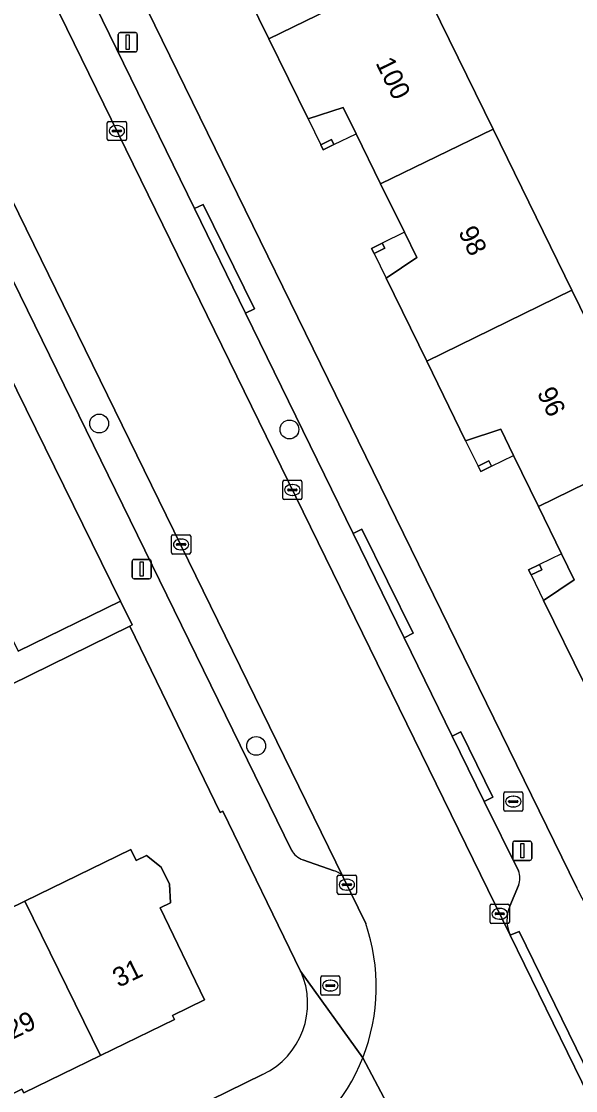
# Model space of a CAD drawing. Extents: x 160455 to 162082, y 388339 to 389736.
# Drawn here: x 161351.9 to 161380.7, y 388626.4 to 388681.9 of the extents above; entities that cross this region are included whole.
import ezdxf

# ---------------------------------------------------------------- set-up
doc = ezdxf.new("R2010")
doc.units = 0
for name, color, linetype in [('IMGEO_Boom', 7, 'Continuous'), ('IMGEO_Brandkraan', 7, 'Continuous'), ('IMGEO_Erf', 7, 'Continuous'), ('IMGEO_Kolk', 7, 'Continuous'), ('IMGEO_Lichtmast', 7, 'Continuous'), ('IMGEO_Muur', 7, 'Continuous'), ('IMGEO_Pand', 7, 'Continuous'), ('IMGEO_Pand_nummerreeks', 7, 'Continuous'), ('IMGEO_Pand_overbouw', 7, 'Continuous'), ('IMGEO_Parkeervlak_open', 7, 'Continuous'), ('IMGEO_Rijbaan_lokaal_gesloten', 7, 'Continuous'), ('IMGEO_Rioolput', 7, 'Continuous'), ('IMGEO_Voetpad_open', 7, 'Continuous')]:
    doc.layers.add(name, color=color, linetype=linetype)

msp = doc.modelspace()

# ---------------------------------------------------------------- linework, layer by layer
at = {"layer": 'IMGEO_Boom'}
for centre in [(161355.919, 388661.025), (161365.797, 388660.718), (161364.07, 388644.285)]:
    msp.add_circle(centre, 0.489, dxfattribs=at)
at = {"layer": 'IMGEO_Brandkraan'}
for p, q in [((161376.917, 388640.969), (161376.917, 388641.821)), ((161376.992, 388641.895), (161377.844, 388641.895)), ((161377.918, 388641.821), (161377.918, 388640.969)), ((161377.176, 388641.389), (161377.176, 388641.401)), ((161377.614, 388641.352), (161377.216, 388641.352)), ((161377.219, 388641.438), (161377.617, 388641.438)), ((161377.405, 388641.675), (161377.43, 388641.675)), ((161377.66, 388641.401), (161377.66, 388641.389)), ((161377.844, 388640.895), (161376.992, 388640.895)), ((161377.428, 388641.115), (161377.403, 388641.115))]:
    msp.add_line(p, q, dxfattribs=at)
for points in [[(161376.917, 388640.969), (161376.917, 388641.821)], [(161376.992, 388641.895), (161377.844, 388641.895)], [(161377.918, 388641.821), (161377.918, 388640.969)], [(161377.844, 388640.895), (161376.992, 388640.895)]]:
    msp.add_lwpolyline(points, dxfattribs=at)
for centre, radius, start, end in [((161376.994, 388641.819), 0.0765, 91.552, 178.448), ((161376.994, 388641.819), 0.0765, 91.552, 178.448), ((161377.842, 388641.819), 0.0765, 1.552, 88.448), ((161377.842, 388641.819), 0.0765, 1.552, 88.448), ((161377.216, 388641.398), 0.0403, 85.8775, 175.7526), ((161377.213, 388641.388), 0.0366, 178.938, 274.7102), ((161377.617, 388641.395), 0.043, 264.8664, 352.4533), ((161377.621, 388641.4), 0.0386, 1.7309, 96.639), ((161376.994, 388640.971), 0.0765, 181.552, 268.448), ((161376.994, 388640.971), 0.0765, 181.552, 268.448), ((161377.842, 388640.971), 0.0765, 271.552, 358.448), ((161377.842, 388640.971), 0.0765, 271.552, 358.448)]:
    msp.add_arc(centre, radius, start, end, dxfattribs=at)
for centre, major_axis, ratio, start_param, end_param in [((161377.404, 388641.395), (-0.387, 0.002), 0.722429, 4.712389, 7.853982), ((161377.429, 388641.395), (-0.39, 0.002), 0.717154, 1.570796, 4.712389)]:
    msp.add_ellipse(centre, major_axis=major_axis, ratio=ratio, start_param=start_param, end_param=end_param, dxfattribs=at)
at = {"layer": 'IMGEO_Erf'}
for points in [[(161323.679, 388753.565), (161325.421, 388750), (161349.391, 388700.948), (161380.722, 388636.922)], [(161347.715, 388734.938), (161351.808, 388726.563), (161355.9, 388718.189), (161359.993, 388709.814), (161364.085, 388701.44), (161368.178, 388693.065), (161372.27, 388684.691), (161376.363, 388676.316), (161380.454, 388667.943), (161384.547, 388659.568)], [(161333.193, 388687.102), (161335.831, 388681.703), (161336.563, 388680.206), (161336.761, 388680.303), (161338.668, 388676.4), (161340.576, 388672.496), (161340.378, 388672.399), (161341.108, 388670.904), (161343.746, 388665.505), (161344.709, 388663.535), (161345.241, 388663.795), (161346.636, 388660.931), (161346.108, 388660.673), (161346.385, 388660.106), (161346.613, 388659.64), (161347.146, 388659.901), (161348.565, 388657.02), (161348.023, 388656.755), (161349.024, 388654.707), (161351.715, 388649.199), (161357.021, 388651.805), (161319.829, 388727.536)], [(161381.104, 388647.512), (161378.992, 388651.838), (161380.579, 388652.915), (161379.92, 388654.262), (161378.721, 388656.721), (161377.429, 388659.372), (161376.771, 388660.726), (161374.943, 388660.134), (161372.923, 388664.262), (161370.815, 388668.571), (161372.402, 388669.649), (161371.762, 388670.956), (161370.532, 388673.467), (161369.257, 388676.071), (161368.588, 388677.438), (161366.764, 388676.847), (161364.73, 388681.007), (161362.638, 388685.284)], [(161362.338, 388640.902), (161362.205, 388640.828), (161357.512, 388650.498), (161350.278, 388646.96), (161351.269, 388644.951), (161348.451, 388643.571), (161345.574, 388642.162), (161344.583, 388644.171), (161339.403, 388641.747), (161340.526, 388639.45), (161337.741, 388638.088), (161334.858, 388636.679), (161333.727, 388638.993), (161328.462, 388636.628), (161329.367, 388634.638), (161326.65, 388633.382), (161323.743, 388632.04), (161322.778, 388633.969), (161317.746, 388631.614), (161318.722, 388629.581), (161315.814, 388628.157), (161313.027, 388626.792), (161312.051, 388628.825), (161305.965, 388625.845)], [(161366.38, 388632.593), (161362.338, 388640.902)], [(161330.439, 388625.653), (161335.843, 388628.295), (161334.245, 388631.563), (161339.285, 388634.027), (161340.883, 388630.758), (161341.247, 388630.937), (161346.651, 388633.579), (161352.055, 388636.221), (161357.559, 388638.912), (161357.844, 388638.332), (161358.387, 388638.598), (161359.139, 388637.981), (161359.576, 388637.105), (161359.625, 388636.136), (161359.081, 388635.876), (161361.392, 388631.094), (161359.73, 388630.282), (161359.827, 388630.085), (161355.984, 388628.207), (161352.011, 388626.265), (161351.914, 388626.462), (161350.484, 388625.761)], [(161318.508, 388604.725), (161364.403, 388627.217)]]:
    msp.add_lwpolyline(points, dxfattribs=at)
for points in [[(161368.109, 388675.508), (161367.552, 388675.236), (161367.42, 388675.505), (161367.977, 388675.778)], [(161370.746, 388670.124), (161370.189, 388669.852), (161370.057, 388670.121), (161370.614, 388670.394)], [(161376.148, 388659.082), (161376.28, 388658.812), (161375.723, 388658.54), (161375.591, 388658.809)], [(161378.771, 388653.703), (161378.903, 388653.433), (161378.346, 388653.161), (161378.214, 388653.43)]]:
    msp.add_lwpolyline(points, close=True, dxfattribs=at)
msp.add_arc((161362.649, 388630.914), 4.092, 295.3845, 24.234, dxfattribs=at)
at = {"layer": 'IMGEO_Kolk'}
for p, q in [((161356.343, 388675.79), (161356.343, 388676.642)), ((161356.418, 388676.716), (161357.27, 388676.716)), ((161356.602, 388676.21), (161356.602, 388676.222)), ((161356.645, 388676.259), (161357.043, 388676.259)), ((161356.831, 388676.496), (161356.856, 388676.496)), ((161357.086, 388676.222), (161357.086, 388676.21)), ((161357.344, 388676.642), (161357.344, 388675.79)), ((161357.27, 388675.716), (161356.418, 388675.716)), ((161357.04, 388676.173), (161356.642, 388676.173)), ((161356.854, 388675.936), (161356.829, 388675.936)), ((161365.447, 388657.15), (161365.447, 388658.002)), ((161365.522, 388658.076), (161366.374, 388658.076)), ((161366.448, 388658.002), (161366.448, 388657.15)), ((161365.706, 388657.57), (161365.706, 388657.582)), ((161366.144, 388657.533), (161365.746, 388657.533)), ((161365.749, 388657.619), (161366.147, 388657.619)), ((161365.935, 388657.856), (161365.96, 388657.856)), ((161366.19, 388657.582), (161366.19, 388657.57)), ((161366.374, 388657.076), (161365.522, 388657.076)), ((161365.958, 388657.296), (161365.933, 388657.296)), ((161359.673, 388654.321), (161359.673, 388655.173)), ((161359.748, 388655.247), (161360.6, 388655.247)), ((161360.674, 388655.173), (161360.674, 388654.321)), ((161359.932, 388654.741), (161359.932, 388654.753)), ((161360.37, 388654.704), (161359.972, 388654.704)), ((161359.975, 388654.79), (161360.373, 388654.79)), ((161360.161, 388655.027), (161360.186, 388655.027)), ((161360.416, 388654.753), (161360.416, 388654.741)), ((161360.6, 388654.247), (161359.748, 388654.247)), ((161360.184, 388654.467), (161360.159, 388654.467)), ((161368.281, 388636.651), (161368.281, 388637.503)), ((161368.356, 388637.577), (161369.208, 388637.577)), ((161368.769, 388637.357), (161368.794, 388637.357)), ((161369.282, 388637.503), (161369.282, 388636.651)), ((161368.54, 388637.071), (161368.54, 388637.083)), ((161368.978, 388637.034), (161368.58, 388637.034)), ((161368.583, 388637.12), (161368.981, 388637.12)), ((161368.792, 388636.797), (161368.767, 388636.797)), ((161369.024, 388637.083), (161369.024, 388637.071)), ((161369.208, 388636.577), (161368.356, 388636.577)), ((161376.211, 388635.14), (161376.211, 388635.992)), ((161376.286, 388636.066), (161377.138, 388636.066)), ((161376.699, 388635.846), (161376.724, 388635.846)), ((161377.212, 388635.992), (161377.212, 388635.14)), ((161376.47, 388635.56), (161376.47, 388635.572)), ((161376.908, 388635.523), (161376.51, 388635.523)), ((161376.513, 388635.609), (161376.911, 388635.609)), ((161376.722, 388635.286), (161376.697, 388635.286)), ((161376.954, 388635.572), (161376.954, 388635.56)), ((161377.138, 388635.066), (161376.286, 388635.066))]:
    msp.add_line(p, q, dxfattribs=at)
for points in [[(161356.343, 388675.79), (161356.343, 388676.642)], [(161356.418, 388676.716), (161357.27, 388676.716)], [(161357.344, 388676.642), (161357.344, 388675.79)], [(161357.27, 388675.716), (161356.418, 388675.716)], [(161365.447, 388657.15), (161365.447, 388658.002)], [(161365.522, 388658.076), (161366.374, 388658.076)], [(161366.448, 388658.002), (161366.448, 388657.15)], [(161366.374, 388657.076), (161365.522, 388657.076)], [(161359.673, 388654.321), (161359.673, 388655.173)], [(161359.748, 388655.247), (161360.6, 388655.247)], [(161360.674, 388655.173), (161360.674, 388654.321)], [(161360.6, 388654.247), (161359.748, 388654.247)], [(161368.281, 388636.651), (161368.281, 388637.503)], [(161368.356, 388637.577), (161369.208, 388637.577)], [(161369.282, 388637.503), (161369.282, 388636.651)], [(161369.208, 388636.577), (161368.356, 388636.577)], [(161376.211, 388635.14), (161376.211, 388635.992)], [(161376.286, 388636.066), (161377.138, 388636.066)], [(161377.212, 388635.992), (161377.212, 388635.14)], [(161377.138, 388635.066), (161376.286, 388635.066)]]:
    msp.add_lwpolyline(points, dxfattribs=at)
for centre, radius, start, end in [((161356.42, 388676.64), 0.0765, 91.552, 178.448), ((161356.42, 388676.64), 0.0765, 91.552, 178.448), ((161356.642, 388676.219), 0.0403, 85.8775, 175.7526), ((161356.639, 388676.209), 0.0366, 178.938, 274.7102), ((161357.043, 388676.216), 0.043, 264.8664, 352.4533), ((161357.047, 388676.221), 0.0386, 1.7309, 96.639), ((161357.268, 388676.64), 0.0765, 1.552, 88.448), ((161357.268, 388676.64), 0.0765, 1.552, 88.448), ((161356.42, 388675.792), 0.0765, 181.552, 268.448), ((161356.42, 388675.792), 0.0765, 181.552, 268.448), ((161357.268, 388675.792), 0.0765, 271.552, 358.448), ((161357.268, 388675.792), 0.0765, 271.552, 358.448), ((161365.524, 388658), 0.0765, 91.552, 178.448), ((161365.524, 388658), 0.0765, 91.552, 178.448), ((161366.372, 388658), 0.0765, 1.552, 88.448), ((161366.372, 388658), 0.0765, 1.552, 88.448), ((161365.746, 388657.579), 0.0403, 85.8775, 175.7526), ((161365.743, 388657.569), 0.0366, 178.938, 274.7102), ((161366.147, 388657.576), 0.043, 264.8664, 352.4533), ((161366.151, 388657.581), 0.0386, 1.7309, 96.639), ((161365.524, 388657.152), 0.0765, 181.552, 268.448), ((161365.524, 388657.152), 0.0765, 181.552, 268.448), ((161366.372, 388657.152), 0.0765, 271.552, 358.448), ((161366.372, 388657.152), 0.0765, 271.552, 358.448), ((161359.75, 388655.171), 0.0765, 91.552, 178.448), ((161359.75, 388655.171), 0.0765, 91.552, 178.448), ((161360.598, 388655.171), 0.0765, 1.552, 88.448), ((161360.598, 388655.171), 0.0765, 1.552, 88.448), ((161359.972, 388654.75), 0.0403, 85.8775, 175.7526), ((161359.969, 388654.74), 0.0366, 178.938, 274.7102), ((161360.373, 388654.747), 0.043, 264.8664, 352.4533), ((161360.377, 388654.752), 0.0386, 1.7309, 96.639), ((161359.75, 388654.323), 0.0765, 181.552, 268.448), ((161359.75, 388654.323), 0.0765, 181.552, 268.448), ((161360.598, 388654.323), 0.0765, 271.552, 358.448), ((161360.598, 388654.323), 0.0765, 271.552, 358.448), ((161368.358, 388637.501), 0.0765, 91.552, 178.448), ((161368.358, 388637.501), 0.0765, 91.552, 178.448), ((161369.206, 388637.501), 0.0765, 1.552, 88.448), ((161369.206, 388637.501), 0.0765, 1.552, 88.448), ((161368.58, 388637.08), 0.0403, 85.8775, 175.7526), ((161368.577, 388637.07), 0.0366, 178.938, 274.7102), ((161368.981, 388637.077), 0.043, 264.8664, 352.4533), ((161368.985, 388637.082), 0.0386, 1.7309, 96.639), ((161368.358, 388636.653), 0.0765, 181.552, 268.448), ((161368.358, 388636.653), 0.0765, 181.552, 268.448), ((161369.206, 388636.653), 0.0765, 271.552, 358.448), ((161369.206, 388636.653), 0.0765, 271.552, 358.448), ((161376.288, 388635.99), 0.0765, 91.552, 178.448), ((161376.288, 388635.99), 0.0765, 91.552, 178.448), ((161377.136, 388635.99), 0.0765, 1.552, 88.448), ((161377.136, 388635.99), 0.0765, 1.552, 88.448), ((161376.288, 388635.142), 0.0765, 181.552, 268.448), ((161376.288, 388635.142), 0.0765, 181.552, 268.448), ((161376.51, 388635.569), 0.0403, 85.8775, 175.7526), ((161376.507, 388635.559), 0.0366, 178.938, 274.7102), ((161376.911, 388635.566), 0.043, 264.8664, 352.4533), ((161376.915, 388635.571), 0.0386, 1.7309, 96.639), ((161377.136, 388635.142), 0.0765, 271.552, 358.448), ((161377.136, 388635.142), 0.0765, 271.552, 358.448)]:
    msp.add_arc(centre, radius, start, end, dxfattribs=at)
for centre, major_axis, ratio, start_param, end_param in [((161356.83, 388676.216), (-0.387, 0.002), 0.722429, 4.712389, 7.853982), ((161356.855, 388676.216), (-0.39, 0.002), 0.717154, 1.570796, 4.712389), ((161365.934, 388657.576), (-0.387, 0.002), 0.722429, 4.712389, 7.853982), ((161365.959, 388657.576), (-0.39, 0.002), 0.717154, 1.570796, 4.712389), ((161360.16, 388654.747), (-0.387, 0.002), 0.722429, 4.712389, 7.853982), ((161360.185, 388654.747), (-0.39, 0.002), 0.717154, 1.570796, 4.712389), ((161368.768, 388637.077), (-0.387, 0.002), 0.722429, 4.712389, 7.853982), ((161368.793, 388637.077), (-0.39, 0.002), 0.717154, 1.570796, 4.712389), ((161376.698, 388635.566), (-0.387, 0.002), 0.722429, 4.712389, 7.853982), ((161376.723, 388635.566), (-0.39, 0.002), 0.717154, 1.570796, 4.712389)]:
    msp.add_ellipse(centre, major_axis=major_axis, ratio=ratio, start_param=start_param, end_param=end_param, dxfattribs=at)
at = {"layer": 'IMGEO_Lichtmast'}
for p, q in [((161356.91, 388680.427), (161356.91, 388681.227)), ((161356.91, 388681.227), (161356.91, 388680.427)), ((161357.01, 388681.327), (161357.8, 388681.327)), ((161357.8, 388681.327), (161357.01, 388681.327)), ((161357.9, 388681.227), (161357.9, 388680.427)), ((161357.9, 388680.427), (161357.9, 388681.227)), ((161357.8, 388680.327), (161357.01, 388680.327)), ((161357.01, 388680.327), (161357.8, 388680.327)), ((161357.632, 388653.067), (161357.632, 388653.867)), ((161357.632, 388653.867), (161357.632, 388653.067)), ((161357.732, 388653.967), (161358.522, 388653.967)), ((161358.522, 388653.967), (161357.732, 388653.967)), ((161358.622, 388653.867), (161358.622, 388653.067)), ((161358.622, 388653.067), (161358.622, 388653.867)), ((161358.522, 388652.967), (161357.732, 388652.967)), ((161357.732, 388652.967), (161358.522, 388652.967)), ((161377.385, 388638.44), (161377.385, 388639.24)), ((161377.385, 388639.24), (161377.385, 388638.44)), ((161377.485, 388639.34), (161378.275, 388639.34)), ((161378.275, 388639.34), (161377.485, 388639.34)), ((161378.375, 388639.24), (161378.375, 388638.44)), ((161378.375, 388638.44), (161378.375, 388639.24)), ((161378.275, 388638.34), (161377.485, 388638.34)), ((161377.485, 388638.34), (161378.275, 388638.34))]:
    msp.add_line(p, q, dxfattribs=at)
for points in [[(161357.33, 388681.202), (161357.48, 388681.202), (161357.48, 388680.452), (161357.33, 388680.452), (161357.33, 388681.202)], [(161358.052, 388653.842), (161358.202, 388653.842), (161358.202, 388653.092), (161358.052, 388653.092), (161358.052, 388653.842)], [(161377.805, 388639.215), (161377.955, 388639.215), (161377.955, 388638.465), (161377.805, 388638.465), (161377.805, 388639.215)]]:
    msp.add_lwpolyline(points, dxfattribs=at)
for centre, start, end in [((161357.01, 388681.227), 90, 180), ((161357.01, 388681.227), 90, 180), ((161357.8, 388681.227), 0, 90), ((161357.8, 388681.227), 360, 90), ((161357.01, 388680.427), 180, 270), ((161357.01, 388680.427), 180, 270), ((161357.8, 388680.427), 270, 0), ((161357.8, 388680.427), 270, 0), ((161357.732, 388653.867), 90, 180), ((161357.732, 388653.867), 90, 180), ((161358.522, 388653.867), 0, 90), ((161358.522, 388653.867), 360, 90), ((161357.732, 388653.067), 180, 270), ((161357.732, 388653.067), 180, 270), ((161358.522, 388653.067), 270, 0), ((161358.522, 388653.067), 270, 0), ((161377.485, 388639.24), 90, 180), ((161377.485, 388639.24), 90, 180), ((161378.275, 388639.24), 0, 90), ((161378.275, 388639.24), 360, 90), ((161377.485, 388638.44), 180, 270), ((161377.485, 388638.44), 180, 270), ((161378.275, 388638.44), 270, 0), ((161378.275, 388638.44), 270, 0)]:
    msp.add_arc(centre, 0.1, start, end, dxfattribs=at)
at = {"layer": 'IMGEO_Muur'}
msp.add_lwpolyline([(161357.512, 388650.498), (161362.205, 388640.828)], dxfattribs=at)
at = {"layer": 'IMGEO_Pand'}
for points in [[(161364.73, 388681.007), (161372.27, 388684.691), (161368.178, 388693.065), (161362.335, 388690.21), (161363.576, 388687.674), (161364.22, 388686.358), (161362.638, 388685.284)], [(161364.73, 388681.007), (161366.764, 388676.847), (161368.588, 388677.438), (161369.257, 388676.071), (161370.532, 388673.467), (161376.363, 388676.316), (161372.27, 388684.691)], [(161376.363, 388676.316), (161370.532, 388673.467), (161371.762, 388670.956), (161372.402, 388669.649), (161370.815, 388668.571), (161372.923, 388664.262), (161380.454, 388667.943)], [(161368.109, 388675.508), (161367.977, 388675.778), (161367.42, 388675.505), (161367.552, 388675.236)], [(161370.189, 388669.852), (161370.746, 388670.124), (161370.614, 388670.394), (161370.057, 388670.121)], [(161378.721, 388656.721), (161384.547, 388659.568), (161380.454, 388667.943), (161372.923, 388664.262), (161374.943, 388660.134), (161376.771, 388660.726), (161377.429, 388659.372)], [(161378.721, 388656.721), (161379.92, 388654.262), (161380.579, 388652.915), (161378.992, 388651.838), (161381.104, 388647.512), (161388.639, 388651.194), (161384.547, 388659.568)], [(161375.591, 388658.809), (161375.723, 388658.54), (161376.28, 388658.812), (161376.148, 388659.082)], [(161378.771, 388653.703), (161378.214, 388653.43), (161378.346, 388653.161), (161378.903, 388653.433)], [(161355.984, 388628.207), (161359.827, 388630.085), (161359.73, 388630.282), (161361.392, 388631.094), (161359.081, 388635.876), (161359.625, 388636.136), (161359.576, 388637.105), (161359.139, 388637.981), (161358.387, 388638.598), (161357.844, 388638.332), (161357.559, 388638.912), (161352.055, 388636.221)], [(161355.984, 388628.207), (161352.055, 388636.221), (161346.651, 388633.579), (161350.484, 388625.761), (161351.914, 388626.462), (161352.011, 388626.265)]]:
    msp.add_lwpolyline(points, close=True, dxfattribs=at)
at = {"layer": 'IMGEO_Pand_overbouw'}
for points in [[(161368.109, 388675.508), (161369.257, 388676.071), (161368.588, 388677.438), (161366.764, 388676.847), (161367.42, 388675.505), (161367.977, 388675.778)], [(161370.189, 388669.852), (161370.815, 388668.571), (161372.402, 388669.649), (161371.762, 388670.956), (161370.614, 388670.394), (161370.746, 388670.124)], [(161375.591, 388658.809), (161376.148, 388659.082), (161376.28, 388658.812), (161377.429, 388659.372), (161376.771, 388660.726), (161374.943, 388660.134)], [(161378.771, 388653.703), (161378.903, 388653.433), (161378.346, 388653.161), (161378.992, 388651.838), (161380.579, 388652.915), (161379.92, 388654.262)]]:
    msp.add_lwpolyline(points, close=True, dxfattribs=at)
at = {"layer": 'IMGEO_Parkeervlak_open'}
for points in [[(161320.031, 388751.634), (161320.828, 388750), (161347.708, 388694.91), (161377.259, 388634.464)], [(161377.681, 388637.802), (161375.91, 388641.405), (161374.242, 388644.799), (161371.748, 388649.904), (161369.103, 388655.316), (161363.524, 388666.756), (161360.877, 388672.185), (161355.346, 388683.505), (161352.683, 388688.955), (161347.148, 388700.183), (161344.499, 388705.609), (161339.007, 388716.861), (161336.364, 388722.282), (161333.722, 388727.702), (161332.061, 388731.093), (161329.675, 388735.963), (161328.023, 388739.364), (161325.826, 388743.888), (161324.166, 388747.295), (161322.857, 388750)], [(161368.593, 388637.471), (161314.253, 388748.608)], [(161313.725, 388745.638), (161365.902, 388638.878)], [(161366.496, 388638.363), (161368.117, 388637.798)], [(161377.235, 388635.959), (161377.687, 388637.043)]]:
    msp.add_lwpolyline(points, dxfattribs=at)
for centre, radius, start, end in [((161366.917, 388639.448), 1.164, 209.3352, 248.814), ((161367.942, 388637.033), 0.785, 33.9217, 77.1022), ((161376.72, 388637.415), 1.036, 338.9677, 21.9381), ((161378.902, 388635.238), 1.816, 156.61, 205.2294)]:
    msp.add_arc(centre, radius, start, end, dxfattribs=at)
at = {"layer": 'IMGEO_Rijbaan_lokaal_gesloten'}
for points in [[(161312.496, 388752.169), (161313.566, 388750), (161314.253, 388748.608), (161368.593, 388637.471), (161369.754, 388635.067)], [(161379, 388616.194), (161379.158, 388615.831), (161391.363, 388590.796), (161397.191, 388593.642), (161383.956, 388620.749), (161377.259, 388634.464), (161347.708, 388694.91), (161320.828, 388750), (161320.031, 388751.634)], [(161374.289, 388619.221), (161369.604, 388628.095)], [(161369.604, 388628.095), (161374.289, 388619.221)]]:
    msp.add_lwpolyline(points, dxfattribs=at)
for centre, radius, start, end in [((161360.254, 388631.784), 10.052, 338.4707, 19.0643), ((161360.262, 388631.779), 10.042, 297.8475, 338.4774)]:
    msp.add_arc(centre, radius, start, end, dxfattribs=at)
at = {"layer": 'IMGEO_Rioolput'}
for p, q in [((161367.494, 388632.341), (161368.346, 388632.341)), ((161367.419, 388631.415), (161367.419, 388632.267)), ((161367.678, 388631.835), (161367.678, 388631.847)), ((161368.116, 388631.798), (161367.718, 388631.798)), ((161367.721, 388631.884), (161368.119, 388631.884)), ((161367.907, 388632.121), (161367.932, 388632.121)), ((161368.162, 388631.847), (161368.162, 388631.835)), ((161368.42, 388632.267), (161368.42, 388631.415)), ((161368.346, 388631.341), (161367.494, 388631.341)), ((161367.93, 388631.561), (161367.905, 388631.561))]:
    msp.add_line(p, q, dxfattribs=at)
for points in [[(161367.494, 388632.341), (161368.346, 388632.341)], [(161367.419, 388631.415), (161367.419, 388632.267)], [(161368.42, 388632.267), (161368.42, 388631.415)], [(161368.346, 388631.341), (161367.494, 388631.341)]]:
    msp.add_lwpolyline(points, dxfattribs=at)
for centre, radius, start, end in [((161367.496, 388632.265), 0.0765, 91.552, 178.448), ((161367.496, 388632.265), 0.0765, 91.552, 178.448), ((161368.344, 388632.265), 0.0765, 1.552, 88.448), ((161368.344, 388632.265), 0.0765, 1.552, 88.448), ((161367.718, 388631.844), 0.0403, 85.8775, 175.7526), ((161367.715, 388631.834), 0.0366, 178.938, 274.7102), ((161368.119, 388631.841), 0.043, 264.8664, 352.4533), ((161368.123, 388631.846), 0.0386, 1.7309, 96.639), ((161367.496, 388631.417), 0.0765, 181.552, 268.448), ((161367.496, 388631.417), 0.0765, 181.552, 268.448), ((161368.344, 388631.417), 0.0765, 271.552, 358.448), ((161368.344, 388631.417), 0.0765, 271.552, 358.448)]:
    msp.add_arc(centre, radius, start, end, dxfattribs=at)
for centre, major_axis, ratio, start_param, end_param in [((161367.906, 388631.841), (-0.387, 0.002), 0.722429, 4.712389, 7.853982), ((161367.931, 388631.841), (-0.39, 0.002), 0.717154, 1.570796, 4.712389)]:
    msp.add_ellipse(centre, major_axis=major_axis, ratio=ratio, start_param=start_param, end_param=end_param, dxfattribs=at)
at = {"layer": 'IMGEO_Voetpad_open'}
for points in [[(161309.222, 388754.951), (161308.865, 388749.864), (161312.704, 388742.049), (161318.096, 388731.072), (161319.147, 388728.925), (161319.829, 388727.536), (161357.021, 388651.805), (161357.629, 388650.568), (161357.512, 388650.498), (161362.205, 388640.828), (161362.338, 388640.902), (161366.38, 388632.593), (161369.604, 388628.095)], [(161385.846, 388626.868), (161383.611, 388631.373), (161380.787, 388636.77), (161380.722, 388636.922), (161349.391, 388700.948), (161325.421, 388750), (161323.679, 388753.565), (161320.031, 388751.634)], [(161365.902, 388638.878), (161313.725, 388745.638)], [(161355.346, 388683.505), (161360.877, 388672.185), (161361.326, 388672.404), (161363.979, 388666.978), (161363.524, 388666.756), (161369.103, 388655.316), (161369.551, 388655.537), (161372.224, 388650.139), (161371.748, 388649.904), (161374.242, 388644.799), (161374.691, 388645.018), (161376.354, 388641.621), (161375.91, 388641.405), (161377.681, 388637.802)], [(161350.278, 388646.96), (161357.512, 388650.498), (161357.629, 388650.568), (161357.021, 388651.805), (161351.715, 388649.199)], [(161368.117, 388637.798), (161366.496, 388638.363)], [(161369.754, 388635.067), (161368.593, 388637.471)], [(161377.687, 388637.043), (161377.235, 388635.959)], [(161377.259, 388634.464), (161377.725, 388634.648), (161384.365, 388621.05), (161383.956, 388620.749)], [(161369.604, 388628.095), (161366.38, 388632.593)], [(161364.403, 388627.217), (161318.508, 388604.725)]]:
    msp.add_lwpolyline(points, dxfattribs=at)
for points in [[(161363.524, 388666.756), (161363.979, 388666.978), (161361.326, 388672.404), (161360.877, 388672.185)], [(161371.748, 388649.904), (161372.224, 388650.139), (161369.551, 388655.537), (161369.103, 388655.316)], [(161374.242, 388644.799), (161375.91, 388641.405), (161376.354, 388641.621), (161374.691, 388645.018)], [(161377.259, 388634.464), (161383.956, 388620.749), (161384.365, 388621.05), (161377.725, 388634.648)]]:
    msp.add_lwpolyline(points, close=True, dxfattribs=at)
for centre, radius, start, end in [((161366.917, 388639.448), 1.164, 209.3352, 248.814), ((161367.942, 388637.033), 0.785, 33.9217, 77.1022), ((161376.72, 388637.415), 1.036, 338.9677, 21.9381), ((161378.902, 388635.238), 1.816, 156.61, 205.2294), ((161360.254, 388631.784), 10.052, 338.4707, 19.0643), ((161362.649, 388630.914), 4.092, 295.3845, 24.234), ((161360.262, 388631.779), 10.042, 297.8475, 338.4774)]:
    msp.add_arc(centre, radius, start, end, dxfattribs=at)

# ---------------------------------------------------------------- texts
at = {"layer": 'IMGEO_Pand_nummerreeks'}
for s, rotation, p in [('100', 296.0588, (161370.249, 388679.756)), ('98', 296.0588, (161374.54, 388670.98)), ('96', 296.0588, (161378.627, 388662.621)), ('31', 26.042, (161356.929, 388631.718)), ('29', 26.042, (161351.398, 388629.014))]:
    msp.add_text(s, height=1, rotation=rotation, dxfattribs=at).set_placement(p)

doc.saveas('drawing.dxf')
